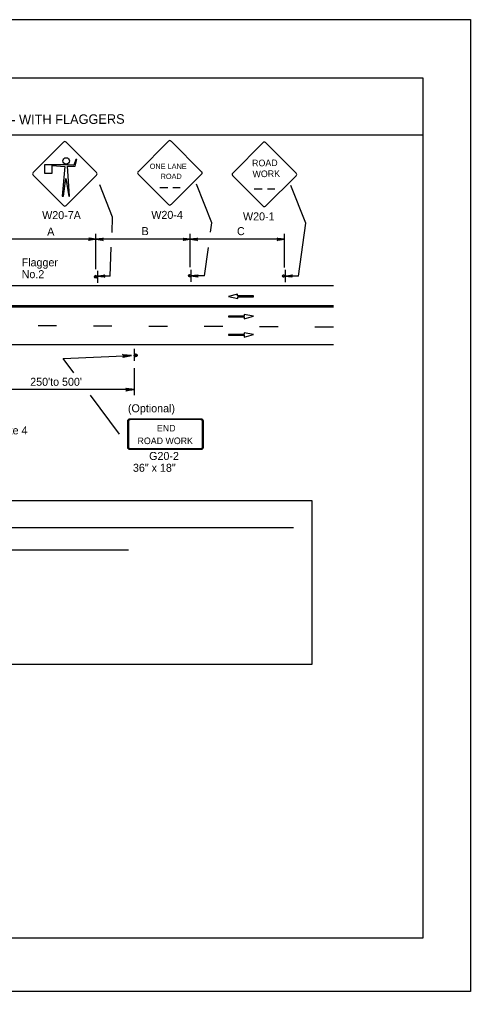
# Model space of a CAD drawing. Extents: x -14145 to -13521, y 30244 to 30661.
# Drawn here: x -13837 to -13825.17, y 30424.81 to 30450.31 of the extents above; entities that cross this region are included whole.
import ezdxf

# ---------------------------------------------------------------- set-up
doc = ezdxf.new("R2010")
doc.units = 0
for name, color, linetype in [('1', 7, 'Continuous'), ('10', 7, 'Continuous'), ('2', 7, 'Continuous'), ('3', 7, 'Continuous'), ('4', 7, 'Continuous'), ('61', 7, 'Continuous')]:
    doc.layers.add(name, color=color, linetype=linetype)

msp = doc.modelspace()

# ---------------------------------------------------------------- linework, layer by layer
at = {"layer": '1'}
for p, q in [((-13835.841, 30447.087), (-13836.636, 30446.292)), ((-13834.979, 30446.292), (-13835.774, 30447.087)), ((-13833.092, 30447.116), (-13833.887, 30446.313)), ((-13832.223, 30446.313), (-13833.025, 30447.116)), ((-13830.613, 30447.077), (-13831.408, 30446.274)), ((-13829.744, 30446.274), (-13830.546, 30447.077)), ((-13835.721, 30446.495), (-13836.344, 30446.495)), ((-13836.344, 30446.495), (-13836.344, 30446.277)), ((-13835.571, 30446.487), (-13835.721, 30446.495)), ((-13835.519, 30446.637), (-13835.571, 30446.487)), ((-13835.541, 30446.457), (-13835.496, 30446.63)), ((-13835.496, 30446.63), (-13835.519, 30446.637)), ((-13836.344, 30446.277), (-13836.141, 30446.277)), ((-13836.141, 30446.277), (-13836.141, 30446.472)), ((-13836.141, 30446.472), (-13835.811, 30446.45)), ((-13835.811, 30446.45), (-13835.879, 30445.67)), ((-13835.684, 30445.67), (-13835.736, 30446.457)), ((-13835.736, 30446.457), (-13835.541, 30446.457)), ((-13833.887, 30446.247), (-13833.092, 30445.452)), ((-13833.025, 30445.452), (-13832.223, 30446.247)), ((-13836.636, 30446.225), (-13835.841, 30445.422)), ((-13835.849, 30445.67), (-13835.781, 30446.135)), ((-13835.781, 30446.135), (-13835.706, 30445.67)), ((-13835.774, 30445.422), (-13834.979, 30446.225)), ((-13831.959, 30444.969), (-13832.358, 30445.988)), ((-13831.408, 30446.208), (-13830.613, 30445.413)), ((-13830.546, 30445.413), (-13829.744, 30446.208)), ((-13834.559, 30445.116), (-13834.893, 30445.967)), ((-13833.323, 30445.901), (-13833.113, 30445.901)), ((-13832.98, 30445.901), (-13832.787, 30445.901)), ((-13830.844, 30445.862), (-13830.634, 30445.862)), ((-13830.501, 30445.862), (-13830.308, 30445.862)), ((-13829.493, 30444.962), (-13829.881, 30445.953)), ((-13835.879, 30445.67), (-13835.849, 30445.67)), ((-13835.706, 30445.67), (-13835.684, 30445.67)), ((-13834.571, 30444.721), (-13834.559, 30445.116)), ((-13831.992, 30444.725), (-13831.959, 30444.969)), ((-13829.684, 30443.575), (-13829.493, 30444.962)), ((-13834.993, 30444.541), (-13837.405, 30444.541)), ((-13834.993, 30443.755), (-13834.993, 30444.679)), ((-13832.521, 30444.541), (-13834.993, 30444.541)), ((-13832.521, 30443.809), (-13832.521, 30444.679)), ((-13830.055, 30444.541), (-13832.521, 30444.541)), ((-13830.055, 30443.803), (-13830.055, 30444.679)), ((-13834.622, 30443.575), (-13834.592, 30444.335)), ((-13832.15, 30443.581), (-13832.047, 30444.324)), ((-13834.951, 30443.713), (-13834.951, 30443.395)), ((-13832.503, 30443.743), (-13832.503, 30443.425)), ((-13830.037, 30443.737), (-13830.037, 30443.419)), ((-13834.621, 30443.575), (-13834.951, 30443.575)), ((-13832.149, 30443.581), (-13832.503, 30443.581)), ((-13829.683, 30443.575), (-13830.037, 30443.575)), ((-13855.854, 30443.329), (-13828.766, 30443.329)), ((-13831.28, 30443.101), (-13831.521, 30443.035)), ((-13831.521, 30443.035), (-13831.277, 30442.989)), ((-13831.28, 30443.056), (-13831.28, 30443.101)), ((-13830.863, 30443.056), (-13831.28, 30443.056)), ((-13831.277, 30442.989), (-13831.277, 30443.034)), ((-13831.277, 30443.034), (-13830.863, 30443.034)), ((-13830.863, 30443.034), (-13830.863, 30443.056)), ((-13855.854, 30442.807), (-13828.766, 30442.807)), ((-13855.854, 30442.765), (-13828.766, 30442.765)), ((-13831.107, 30442.524), (-13831.521, 30442.524)), ((-13831.521, 30442.524), (-13831.521, 30442.502)), ((-13831.521, 30442.502), (-13831.105, 30442.502)), ((-13830.863, 30442.523), (-13831.107, 30442.569)), ((-13831.107, 30442.569), (-13831.107, 30442.524)), ((-13831.105, 30442.457), (-13830.863, 30442.523)), ((-13831.105, 30442.502), (-13831.105, 30442.457)), ((-13836.026, 30442.267), (-13836.512, 30442.267)), ((-13834.574, 30442.261), (-13835.06, 30442.261)), ((-13833.122, 30442.255), (-13833.608, 30442.255)), ((-13831.67, 30442.249), (-13832.156, 30442.249)), ((-13830.218, 30442.243), (-13830.704, 30442.243)), ((-13828.766, 30442.237), (-13829.252, 30442.237)), ((-13831.107, 30442.043), (-13831.521, 30442.043)), ((-13831.521, 30442.043), (-13831.521, 30442.021)), ((-13831.521, 30442.021), (-13831.105, 30442.021)), ((-13830.863, 30442.042), (-13831.107, 30442.088)), ((-13831.107, 30442.088), (-13831.107, 30442.043)), ((-13831.105, 30441.976), (-13830.863, 30442.042)), ((-13831.105, 30442.021), (-13831.105, 30441.976)), ((-13844.439, 30441.781), (-13828.766, 30441.781)), ((-13833.993, 30441.667), (-13833.993, 30441.355)), ((-13833.98, 30440.447), (-13833.98, 30441.162)), ((-13833.98, 30440.597), (-13837.375, 30440.597)), ((-13834.169, 30439.773), (-13834.169, 30439.085)), ((-13834.144, 30439.773), (-13834.144, 30439.085)), ((-13832.235, 30439.824), (-13834.108, 30439.824)), ((-13832.235, 30439.824), (-13834.108, 30439.824)), ((-13832.235, 30439.809), (-13834.108, 30439.809)), ((-13832.235, 30439.809), (-13834.108, 30439.809)), ((-13832.199, 30439.085), (-13832.199, 30439.773)), ((-13832.174, 30439.085), (-13832.174, 30439.773)), ((-13834.108, 30439.048), (-13832.235, 30439.048)), ((-13834.108, 30439.033), (-13832.235, 30439.033))]:
    msp.add_line(p, q, dxfattribs=at)
for points in [[(-13835.173, 30444.565), (-13835.167, 30444.553), (-13834.993, 30444.541), (-13835.173, 30444.565), (-13835.185, 30444.571), (-13834.993, 30444.541), (-13835.167, 30444.535), (-13835.173, 30444.523), (-13834.993, 30444.541), (-13835.185, 30444.511), (-13835.173, 30444.523)], [(-13834.819, 30444.517), (-13834.825, 30444.529), (-13834.993, 30444.541), (-13834.819, 30444.517), (-13834.807, 30444.511), (-13834.993, 30444.541), (-13834.825, 30444.547), (-13834.819, 30444.559), (-13834.993, 30444.541), (-13834.807, 30444.571), (-13834.819, 30444.559)], [(-13832.695, 30444.559), (-13832.689, 30444.547), (-13832.521, 30444.541), (-13832.695, 30444.559), (-13832.707, 30444.571), (-13832.521, 30444.541), (-13832.689, 30444.529), (-13832.695, 30444.517), (-13832.521, 30444.541), (-13832.707, 30444.511), (-13832.695, 30444.517)], [(-13832.347, 30444.517), (-13832.353, 30444.529), (-13832.521, 30444.541), (-13832.347, 30444.517), (-13832.335, 30444.511), (-13832.521, 30444.541), (-13832.353, 30444.547), (-13832.347, 30444.559), (-13832.521, 30444.541), (-13832.335, 30444.571), (-13832.347, 30444.559)], [(-13830.229, 30444.559), (-13830.223, 30444.547), (-13830.055, 30444.541), (-13830.229, 30444.559), (-13830.241, 30444.571), (-13830.055, 30444.541), (-13830.223, 30444.529), (-13830.229, 30444.517), (-13830.055, 30444.541), (-13830.241, 30444.511), (-13830.229, 30444.517)], [(-13834.777, 30443.551), (-13834.783, 30443.563), (-13834.951, 30443.575), (-13834.777, 30443.551), (-13834.765, 30443.545), (-13834.951, 30443.575), (-13834.783, 30443.581), (-13834.777, 30443.593), (-13834.951, 30443.575), (-13834.765, 30443.605), (-13834.777, 30443.593)], [(-13832.323, 30443.557), (-13832.329, 30443.569), (-13832.503, 30443.581), (-13832.323, 30443.557), (-13832.317, 30443.551), (-13832.503, 30443.581), (-13832.329, 30443.587), (-13832.323, 30443.599), (-13832.503, 30443.581), (-13832.317, 30443.611), (-13832.323, 30443.599)], [(-13829.857, 30443.551), (-13829.863, 30443.563), (-13830.037, 30443.575), (-13829.857, 30443.551), (-13829.851, 30443.545), (-13830.037, 30443.575), (-13829.863, 30443.581), (-13829.857, 30443.593), (-13830.037, 30443.575), (-13829.851, 30443.605), (-13829.857, 30443.593)]]:
    msp.add_lwpolyline(points, dxfattribs=at)
for centre, radius in [((-13835.775, 30446.595), 0.0844), ((-13835.001, 30443.555), 0.0325), ((-13832.539, 30443.585), 0.0298), ((-13830.073, 30443.579), 0.0298), ((-13833.953, 30441.495), 0.0408)]:
    msp.add_circle(centre, radius, dxfattribs=at)
for centre, radius, start, end in [((-13835.81, 30447.055), 0.0465, 45, 135), ((-13833.06, 30447.083), 0.0465, 45, 135), ((-13830.581, 30447.045), 0.0465, 45, 135), ((-13836.609, 30446.256), 0.0465, 135, 225), ((-13835.011, 30446.256), 0.0465, 315, 45), ((-13833.855, 30446.281), 0.0465, 135, 225), ((-13832.257, 30446.28), 0.0465, 315, 45), ((-13831.376, 30446.242), 0.0465, 135, 225), ((-13829.778, 30446.241), 0.0465, 315, 45), ((-13835.81, 30445.457), 0.0465, 225, 315), ((-13833.06, 30445.485), 0.0465, 225, 315), ((-13830.581, 30445.446), 0.0465, 225, 315), ((-13835.002, 30443.566), 0.0214, 355.7499, 350.479), ((-13832.538, 30443.585), 0.0214, 355.7499, 350.479), ((-13830.072, 30443.579), 0.0214, 355.7499, 350.479), ((-13833.958, 30441.502), 0.0214, 189.521, 184.2501)]:
    msp.add_arc(centre, radius, start, end, dxfattribs=at)
for centre, major_axis, ratio, start_param, end_param in [((-13834.11, 30439.771), (0.0609, 0), 0.839899, 1.570796, 3.141593), ((-13834.11, 30439.771), (0, -0.0365), 0.999938, 3.141593, 4.712389), ((-13832.237, 30439.771), (-0.0609, 0), 0.839899, 3.141593, 4.712389), ((-13832.237, 30439.771), (0, 0.0365), 0.999938, 4.712389, 6.283185), ((-13834.11, 30439.084), (0.0609, 0), 0.839899, 3.141593, 4.712389), ((-13834.11, 30439.084), (0, -0.0365), 0.999938, 4.712389, 6.283185), ((-13832.237, 30439.084), (0, 0.0365), 0.999938, 3.141593, 4.712389), ((-13832.237, 30439.084), (-0.0609, 0), 0.839899, 1.570796, 3.141593)]:
    msp.add_ellipse(centre, major_axis=major_axis, ratio=ratio, start_param=start_param, end_param=end_param, dxfattribs=at)
at = {"layer": '10'}
for p, q in [((-13857.874, 30448.777), (-13826.422, 30448.777)), ((-13826.422, 30448.777), (-13826.422, 30426.207)), ((-13857.874, 30447.277), (-13826.422, 30447.277)), ((-13826.422, 30426.207), (-13857.874, 30426.207))]:
    msp.add_line(p, q, dxfattribs=at)
at = {"layer": '2'}
for p, q in [((-13849.768, 30436.982), (-13829.818, 30436.982)), ((-13845.582, 30436.397), (-13834.145, 30436.397))]:
    msp.add_line(p, q, dxfattribs=at)
msp.add_lwpolyline([(-13850.189, 30437.691), (-13829.333, 30437.691), (-13829.333, 30433.384), (-13850.189, 30433.384)], close=True, dxfattribs=at)
at = {"layer": '3'}
for points in [[(-13835.571, 30441.033), (-13835.852, 30441.41), (-13834.065, 30441.488)], [(-13834.284, 30441.506), (-13834.275, 30441.49), (-13834.065, 30441.488), (-13834.284, 30441.506), (-13834.296, 30441.515), (-13834.065, 30441.488), (-13834.274, 30441.468), (-13834.281, 30441.452), (-13834.065, 30441.488), (-13834.293, 30441.441), (-13834.281, 30441.452)], [(-13834.198, 30440.624), (-13834.19, 30440.608), (-13833.98, 30440.597), (-13834.198, 30440.624), (-13834.209, 30440.634), (-13833.98, 30440.597), (-13834.19, 30440.586), (-13834.197, 30440.571), (-13833.98, 30440.597), (-13834.209, 30440.56), (-13834.197, 30440.571)], [(-13834.376, 30439.43), (-13835.139, 30440.453)]]:
    msp.add_lwpolyline(points, dxfattribs=at)
at = {"layer": '61'}
msp.add_lwpolyline([(-13858.174, 30450.307), (-13825.174, 30450.307), (-13825.174, 30424.807), (-13858.174, 30424.807)], close=True, dxfattribs=at)

# ---------------------------------------------------------------- texts
at = {"layer": '1'}
for s, height, p in [('ONE LANE', 0.1386, (-13833.584, 30446.385)), ('ROAD', 0.1389, (-13833.299, 30446.122)), ('required if Note 4', 0.21, (-13838.943, 30439.423)), ('END', 0.173, (-13833.395, 30439.498)), ('ROAD WORK', 0.173, (-13833.904, 30439.167))]:
    msp.add_text(s, height=height, dxfattribs=at).set_placement(p)
for s, height, rotation, p in [('ROAD', 0.1735, 0.7566, (-13830.9, 30446.452)), ('WORK', 0.1733, 0.7588, (-13830.888, 30446.167))]:
    msp.add_text(s, height=height, rotation=rotation, dxfattribs=at).set_placement(p)
at = {"layer": '2'}
for s, p in [('W20-7A', (-13836.404, 30445.068)), ('W20-4', (-13833.543, 30445.075)), ('W20-1', (-13831.139, 30445.035)), ('A', (-13836.272, 30444.639)), ('B', (-13833.797, 30444.649)), ('C', (-13831.297, 30444.649)), ('Flagger', (-13836.942, 30443.83)), ('No.2', (-13836.942, 30443.52)), ("250'to 500'", (-13836.718, 30440.697)), ('(Optional)', (-13834.155, 30440.002)), ('G20-2', (-13833.6, 30438.751)), ('36" x 18"', (-13834.024, 30438.441))]:
    msp.add_text(s, height=0.21, dxfattribs=at).set_placement(p)
at = {"layer": '4'}
msp.add_text('THREE-LANE, TWO-WAY ROADWAY WITH PASSING - WORK AREA IN BOTH LANES OF TWO-LANE APPROACH - WITH FLAGGERS', height=0.250002, rotation=0.31, dxfattribs=at).set_placement((-13854.97, 30447.459))

doc.saveas('drawing.dxf')
